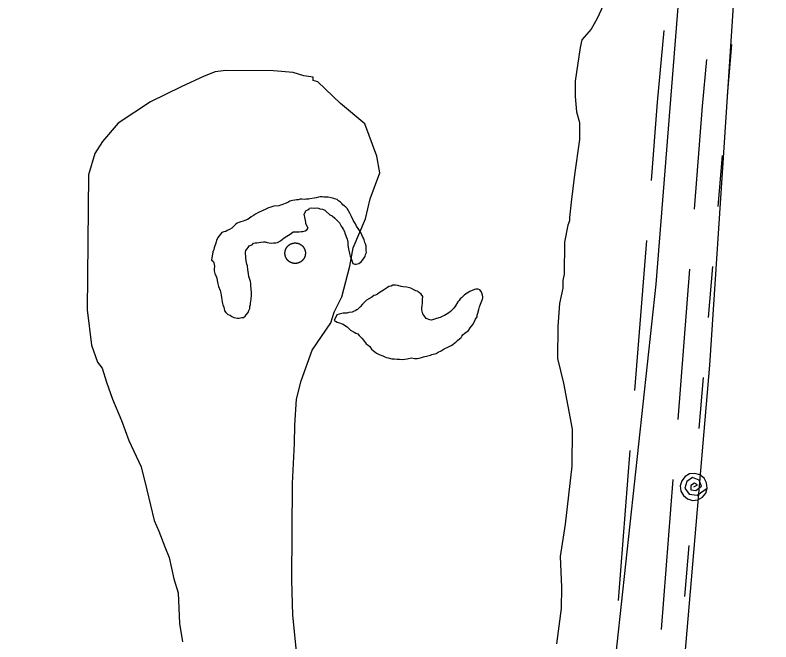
# Model space of a CAD drawing. Extents: x 3172231 to 3210228, y 940198 to 965780.
# Drawn here: x 3182352 to 3182855, y 957939 to 958356 of the extents above; entities that cross this region are included whole.
import ezdxf

# ---------------------------------------------------------------- set-up
doc = ezdxf.new("R2010")
doc.units = 0
for name, color, linetype in [('V-DOMW-TANK', 7, 'Continuous'), ('V-ROAD-CNTR', 7, 'Continuous'), ('V-SITE-VEGE', 7, 'Continuous'), ('V-TOPO-SHOR', 7, 'Continuous'), ('V-UTIL-LINE', 7, 'Continuous')]:
    doc.layers.add(name, color=color, linetype=linetype)

msp = doc.modelspace()

# ---------------------------------------------------------------- linework, layer by layer
at = {"layer": 'V-DOMW-TANK'}
for points in [[(3182532.371, 958200.088), (3182532.419, 958200.196), (3182532.47, 958200.303), (3182532.521, 958200.412), (3182532.574, 958200.518), (3182532.629, 958200.622), (3182532.687, 958200.727), (3182532.746, 958200.829), (3182532.804, 958200.934), (3182532.867, 958201.032), (3182532.931, 958201.132), (3182532.998, 958201.229), (3182533.066, 958201.329), (3182533.131, 958201.425), (3182533.205, 958201.522), (3182533.277, 958201.616), (3182533.352, 958201.706), (3182533.428, 958201.8), (3182533.506, 958201.89), (3182533.584, 958201.978), (3182533.664, 958202.066), (3182533.746, 958202.152), (3182533.83, 958202.236), (3182533.916, 958202.318), (3182534.002, 958202.4), (3182534.09, 958202.48), (3182534.178, 958202.56), (3182534.27, 958202.636), (3182534.36, 958202.711), (3182534.454, 958202.785), (3182534.548, 958202.857), (3182534.645, 958202.926), (3182534.741, 958202.996), (3182534.839, 958203.064), (3182534.938, 958203.127), (3182535.038, 958203.191), (3182535.14, 958203.254), (3182535.243, 958203.314), (3182535.347, 958203.371), (3182535.452, 958203.428), (3182535.556, 958203.484), (3182535.663, 958203.535), (3182535.771, 958203.588), (3182535.878, 958203.635), (3182535.988, 958203.682), (3182536.097, 958203.727), (3182536.207, 958203.77), (3182536.32, 958203.811), (3182536.431, 958203.85), (3182536.545, 958203.889), (3182536.658, 958203.924), (3182536.773, 958203.957), (3182536.885, 958203.989), (3182537.002, 958204.018), (3182537.117, 958204.045), (3182537.233, 958204.071), (3182537.35, 958204.092), (3182537.467, 958204.116), (3182537.584, 958204.135), (3182537.7, 958204.151), (3182537.819, 958204.168), (3182537.938, 958204.18), (3182538.055, 958204.192), (3182538.171, 958204.2), (3182538.29, 958204.206), (3182538.413, 958204.211), (3182538.532, 958204.215), (3182538.649, 958204.217), (3182538.767, 958204.215), (3182538.886, 958204.211), (3182539.005, 958204.204), (3182539.124, 958204.198), (3182539.242, 958204.188), (3182539.359, 958204.176), (3182539.478, 958204.163), (3182539.595, 958204.147), (3182539.713, 958204.129), (3182539.83, 958204.108), (3182539.947, 958204.088), (3182540.064, 958204.065), (3182540.178, 958204.036), (3182540.295, 958204.01), (3182540.408, 958203.979), (3182540.524, 958203.946), (3182540.637, 958203.916), (3182540.752, 958203.877), (3182540.864, 958203.84), (3182540.977, 958203.799), (3182541.086, 958203.758), (3182541.196, 958203.713), (3182541.307, 958203.668), (3182541.415, 958203.621), (3182541.524, 958203.57), (3182541.63, 958203.518), (3182541.737, 958203.465), (3182541.839, 958203.41), (3182541.946, 958203.354), (3182542.05, 958203.295), (3182542.151, 958203.234), (3182542.253, 958203.172), (3182542.353, 958203.111)], [(3182537.08, 958190.786), (3182536.965, 958190.815), (3182536.85, 958190.843), (3182536.736, 958190.876), (3182536.623, 958190.911), (3182536.508, 958190.946), (3182536.396, 958190.985), (3182536.285, 958191.023), (3182536.172, 958191.066), (3182536.062, 958191.109), (3182535.953, 958191.155), (3182535.845, 958191.204), (3182535.736, 958191.253), (3182535.63, 958191.304), (3182535.523, 958191.357), (3182535.419, 958191.413), (3182535.314, 958191.47), (3182535.21, 958191.527), (3182535.108, 958191.589), (3182535.007, 958191.65), (3182534.907, 958191.716), (3182534.809, 958191.781), (3182534.71, 958191.849), (3182534.614, 958191.918), (3182534.52, 958191.988), (3182534.426, 958192.062), (3182534.331, 958192.133), (3182534.241, 958192.211), (3182534.151, 958192.289), (3182534.061, 958192.367), (3182533.975, 958192.447), (3182533.889, 958192.531), (3182533.803, 958192.611), (3182533.721, 958192.699), (3182533.641, 958192.785), (3182533.559, 958192.873), (3182533.481, 958192.961), (3182533.404, 958193.053), (3182533.328, 958193.143), (3182533.254, 958193.239), (3182533.182, 958193.332), (3182533.113, 958193.428), (3182533.045, 958193.524), (3182532.976, 958193.622), (3182532.912, 958193.721), (3182532.849, 958193.821), (3182532.785, 958193.925), (3182532.726, 958194.026), (3182532.668, 958194.128), (3182532.611, 958194.233), (3182532.556, 958194.339), (3182532.505, 958194.446), (3182532.453, 958194.552), (3182532.404, 958194.661), (3182532.359, 958194.769), (3182532.312, 958194.88), (3182532.269, 958194.99), (3182532.228, 958195.101), (3182532.187, 958195.214), (3182532.15, 958195.324), (3182532.115, 958195.439), (3182532.083, 958195.554), (3182532.05, 958195.668), (3182532.021, 958195.783), (3182531.993, 958195.9), (3182531.968, 958196.014), (3182531.945, 958196.129), (3182531.923, 958196.248), (3182531.904, 958196.365), (3182531.886, 958196.483), (3182531.872, 958196.6), (3182531.859, 958196.719), (3182531.847, 958196.838), (3182531.839, 958196.954), (3182531.831, 958197.073), (3182531.827, 958197.192), (3182531.825, 958197.311), (3182531.823, 958197.43), (3182531.825, 958197.548), (3182531.829, 958197.667), (3182531.833, 958197.786), (3182531.841, 958197.905), (3182531.849, 958198.024), (3182531.861, 958198.14), (3182531.876, 958198.259), (3182531.892, 958198.376), (3182531.909, 958198.495), (3182531.929, 958198.611), (3182531.952, 958198.728), (3182531.976, 958198.843), (3182532.003, 958198.959), (3182532.027, 958199.076), (3182532.058, 958199.191), (3182532.093, 958199.306), (3182532.126, 958199.418), (3182532.163, 958199.529), (3182532.199, 958199.644), (3182532.24, 958199.756), (3182532.281, 958199.867), (3182532.326, 958199.979), (3182532.371, 958200.088)], [(3182542.353, 958203.111), (3182542.452, 958203.041), (3182542.55, 958202.974), (3182542.644, 958202.906), (3182542.74, 958202.834), (3182542.835, 958202.763), (3182542.929, 958202.687), (3182543.019, 958202.611), (3182543.109, 958202.535), (3182543.199, 958202.455), (3182543.285, 958202.376), (3182543.371, 958202.294), (3182543.455, 958202.21), (3182543.541, 958202.124), (3182543.621, 958202.038), (3182543.701, 958201.952), (3182543.777, 958201.861), (3182543.857, 958201.771), (3182543.932, 958201.679), (3182544.006, 958201.585), (3182544.076, 958201.491), (3182544.147, 958201.397), (3182544.217, 958201.298), (3182544.283, 958201.202), (3182544.348, 958201.102), (3182544.412, 958201.001), (3182544.473, 958200.901), (3182544.534, 958200.797), (3182544.592, 958200.692), (3182544.649, 958200.59), (3182544.704, 958200.483), (3182544.756, 958200.377), (3182544.807, 958200.27), (3182544.856, 958200.162), (3182544.903, 958200.053), (3182544.948, 958199.943), (3182544.991, 958199.832), (3182545.03, 958199.721), (3182545.071, 958199.609), (3182545.11, 958199.496), (3182545.145, 958199.383), (3182545.178, 958199.269), (3182545.208, 958199.154), (3182545.241, 958199.039), (3182545.266, 958198.925), (3182545.292, 958198.808), (3182545.315, 958198.691), (3182545.337, 958198.574), (3182545.356, 958198.456), (3182545.372, 958198.341), (3182545.391, 958198.222), (3182545.401, 958198.103), (3182545.413, 958197.987), (3182545.421, 958197.868), (3182545.427, 958197.749), (3182545.434, 958197.63), (3182545.436, 958197.512), (3182545.438, 958197.393), (3182545.436, 958197.274), (3182545.431, 958197.155), (3182545.427, 958197.036)], [(3182545.427, 958197.036), (3182545.417, 958196.918), (3182545.409, 958196.801), (3182545.397, 958196.682), (3182545.384, 958196.563), (3182545.368, 958196.447), (3182545.35, 958196.328), (3182545.331, 958196.211), (3182545.309, 958196.094), (3182545.284, 958195.98), (3182545.257, 958195.861), (3182545.231, 958195.748), (3182545.2, 958195.631), (3182545.167, 958195.519), (3182545.135, 958195.404), (3182545.098, 958195.292), (3182545.063, 958195.179), (3182545.02, 958195.066), (3182544.979, 958194.956), (3182544.934, 958194.845), (3182544.889, 958194.737), (3182544.842, 958194.628), (3182544.79, 958194.519), (3182544.739, 958194.413), (3182544.686, 958194.306), (3182544.631, 958194.2), (3182544.573, 958194.098), (3182544.516, 958193.993), (3182544.455, 958193.891), (3182544.393, 958193.79), (3182544.328, 958193.69), (3182544.262, 958193.592), (3182544.195, 958193.493), (3182544.125, 958193.397), (3182544.055, 958193.301), (3182543.982, 958193.207), (3182543.908, 958193.114), (3182543.832, 958193.024), (3182543.754, 958192.934), (3182543.676, 958192.844), (3182543.594, 958192.758), (3182543.513, 958192.67), (3182543.431, 958192.586), (3182543.345, 958192.504), (3182543.259, 958192.422), (3182543.171, 958192.342), (3182543.082, 958192.265), (3182542.99, 958192.187), (3182542.9, 958192.111), (3182542.806, 958192.039), (3182542.712, 958191.966), (3182542.618, 958191.898), (3182542.519, 958191.826), (3182542.421, 958191.761), (3182542.321, 958191.695), (3182542.22, 958191.632), (3182542.12, 958191.57), (3182542.017, 958191.507), (3182541.913, 958191.452), (3182541.809, 958191.394), (3182541.704, 958191.341), (3182541.598, 958191.288), (3182541.489, 958191.236), (3182541.381, 958191.187), (3182541.272, 958191.14), (3182541.163, 958191.095), (3182541.053, 958191.052), (3182540.94, 958191.011), (3182540.828, 958190.97), (3182540.715, 958190.935), (3182540.602, 958190.899), (3182540.488, 958190.866), (3182540.373, 958190.835), (3182540.258, 958190.804), (3182540.144, 958190.778), (3182540.027, 958190.751), (3182539.91, 958190.729), (3182539.793, 958190.708), (3182539.677, 958190.688), (3182539.56, 958190.671), (3182539.441, 958190.655), (3182539.322, 958190.643), (3182539.206, 958190.632), (3182539.087, 958190.622), (3182538.968, 958190.616), (3182538.849, 958190.61), (3182538.73, 958190.608), (3182538.612, 958190.608), (3182538.493, 958190.608), (3182538.374, 958190.612), (3182538.255, 958190.618), (3182538.137, 958190.624), (3182538.018, 958190.634), (3182537.901, 958190.647), (3182537.782, 958190.661), (3182537.663, 958190.675), (3182537.545, 958190.694), (3182537.43, 958190.714), (3182537.313, 958190.737), (3182537.196, 958190.759), (3182537.08, 958190.786)]]:
    msp.add_lwpolyline(points, dxfattribs=at)
at = {"layer": 'V-ROAD-CNTR'}
for p, q in [((3182764.478, 958106.09), (3182772.253, 958205.787)), ((3182793.08, 958086.997), (3182800.855, 958186.694)), ((3182753.592, 957966.514), (3182761.368, 958066.211)), ((3182782.194, 957947.421), (3182789.97, 958047.118))]:
    msp.add_line(p, q, dxfattribs=at)
for points in [[(3182775.363, 958245.666), (3182779.419, 958297.667), (3182783.776, 958345.309)], [(3182803.965, 958226.573), (3182809.313, 958295.134), (3182812.157, 958326.235)]]:
    msp.add_lwpolyline(points, dxfattribs=at)
at = {"layer": 'V-SITE-VEGE'}
for points in [[(3182745.677, 958367.563), (3182739.434, 958353.354), (3182735.295, 958346.26), (3182729.119, 958339.184), (3182728.054, 958334.099), (3182724.795, 958311.71), (3182724.703, 958301.521), (3182725.631, 958291.324), (3182727.603, 958284.175), (3182727.505, 958272.966), (3182724.236, 958249.559), (3182722.033, 958231.238), (3182720.923, 958221.059), (3182720.904, 958219.022), (3182719.858, 958215.974), (3182717.719, 958204.786), (3182717.527, 958183.391), (3182716.468, 958179.323), (3182716.425, 958174.23), (3182714.295, 958164.06), (3182713.14, 958148.786), (3182712.948, 958127.39), (3182716.876, 958111.051), (3182722.715, 958080.431), (3182722.491, 958055.978), (3182718.07, 958017.3), (3182714.822, 957995.931), (3182715.657, 957975.543), (3182715.528, 957961.281), (3182712.262, 957937.874)], [(3182564.459, 958158.276), (3182569.645, 958168.418), (3182574.925, 958188.748), (3182577.071, 958200.956), (3182585.396, 958220.24), (3182588.573, 958233.458), (3182594.842, 958250.725), (3182592.904, 958261.95), (3182584.946, 958283.419), (3182568.764, 958296.811), (3182553.609, 958311.212), (3182550.562, 958312.259), (3182550.58, 958314.297), (3182544.475, 958315.372), (3182537.362, 958317.469), (3182524.128, 958318.61), (3182492.542, 958318.894), (3182485.401, 958317.94), (3182478.241, 958314.948), (3182462.895, 958307.952), (3182442.425, 958297.948), (3182420.903, 958283.876), (3182410.603, 958271.741), (3182405.434, 958263.637), (3182401.232, 958249.41), (3182400.425, 958159.748), (3182403.272, 958136.289), (3182407.245, 958125.045), (3182410.266, 958120.943), (3182413.239, 958111.745), (3182417.214, 958100.502), (3182423.199, 958086.184), (3182428.173, 958072.891), (3182436.169, 958055.499), (3182440.107, 958040.178), (3182445.018, 958019.755), (3182448.01, 958012.596), (3182451.994, 958002.37), (3182454.986, 957995.21), (3182457.914, 957980.919), (3182460.888, 957971.722), (3182461.724, 957951.336), (3182463.653, 957939.093)], [(3182539.974, 957928.216), (3182537.174, 957956.771), (3182536.365, 957980.215), (3182536.945, 958044.401), (3182538.2, 958070.882), (3182538.311, 958083.108), (3182539.486, 958100.42), (3182542.652, 958112.62), (3182549.968, 958132.932), (3182562.358, 958151.163), (3182564.459, 958158.276)]]:
    msp.add_lwpolyline(points, dxfattribs=at)
at = {"layer": 'V-TOPO-SHOR'}
for points in [[(3182854.814, 958742.013), (3182813.915, 958122.951), (3182777.055, 957689.986), (3182747.671, 957385.846), (3182706.807, 956781.1), (3182688.275, 956523.459), (3182666.5, 956401.828)], [(3182822.586, 958734.934), (3182778.258, 958176.724), (3182737.969, 957804.61), (3182723.193, 957618.54), (3182682.4, 957042.425), (3182656.684, 956774.066), (3182574.359, 956770.69), (3182484.885, 956770.911), (3182427.604, 956763.895), (3182381.104, 956774.747), (3182352.49, 956781.976)], [(3182548, 958226.894), (3182548.213, 958227.312), (3182549.259, 958227.511), (3182551.35, 958227.283), (3182552.817, 958227.48), (3182554.068, 958227.259), (3182555.11, 958226.831), (3182556.782, 958226.607), (3182558.24, 958225.966), (3182559.071, 958225.332), (3182561.768, 958223.007), (3182563.225, 958222.157), (3182565.094, 958220.676), (3182566.337, 958219.411), (3182567.374, 958218.354), (3182568.203, 958217.51), (3182569.229, 958215.411), (3182569.85, 958214.567), (3182570.466, 958213.308), (3182571.498, 958211.835), (3182571.697, 958210.787), (3182572.717, 958207.85), (3182573.127, 958206.801), (3182573.325, 958205.753), (3182573.526, 958204.706), (3182573.721, 958203.031), (3182574.112, 958200.098), (3182574.513, 958198.214), (3182574.714, 958197.165), (3182575.115, 958195.488), (3182575.939, 958193.809), (3182576.344, 958192.549), (3182576.954, 958190.661), (3182578.206, 958190.024), (3182579.25, 958190.014), (3182580.929, 958190.626), (3182582.613, 958191.867), (3182583.457, 958192.697), (3182584.518, 958194.36), (3182585.152, 958195.189), (3182585.374, 958196.442), (3182586.013, 958197.901), (3182585.816, 958199.158), (3182585.828, 958200.622), (3182585.843, 958202.087), (3182585.437, 958203.553), (3182585.028, 958204.604), (3182584.415, 958206.281), (3182584.006, 958207.332), (3182583.389, 958208.591), (3182582.982, 958209.64), (3182582.574, 958210.69), (3182581.335, 958212.583), (3182580.51, 958213.846), (3182579.477, 958215.319), (3182578.654, 958216.998), (3182577.417, 958218.893), (3182575.979, 958221.834), (3182574.953, 958223.935), (3182574.13, 958225.614), (3182573.1, 958227.089), (3182572.271, 958227.933), (3182571.232, 958228.778), (3182570.403, 958229.622), (3182569.573, 958230.466), (3182568.746, 958231.31), (3182567.497, 958232.158), (3182566.458, 958233.003), (3182564.791, 958233.646), (3182564.375, 958233.859), (3182562.497, 958234.294), (3182560.619, 958234.73), (3182557.691, 958234.754), (3182556.644, 958234.765), (3182555.182, 958234.779), (3182554.133, 958234.578), (3182552.665, 958234.173), (3182551.201, 958233.976), (3182548.479, 958233.583), (3182547.43, 958233.382), (3182545.966, 958233.397), (3182544.502, 958233.2), (3182543.039, 958233.421), (3182541.993, 958233.223), (3182540.524, 958232.817), (3182539.478, 958232.827), (3182538.431, 958232.627), (3182536.756, 958232.432), (3182535.079, 958232.031), (3182533.817, 958231.203), (3182531.927, 958230.384), (3182529.83, 958229.567), (3182528.781, 958229.366), (3182527.733, 958228.959), (3182524.382, 958228.569), (3182522.494, 958227.959), (3182520.817, 958227.556), (3182518.717, 958226.53), (3182517.245, 958225.706), (3182516.196, 958225.297), (3182515.148, 958224.887)], [(3182483.07, 958192.758), (3182484.108, 958192.121), (3182484.518, 958191.073), (3182484.915, 958188.769), (3182484.899, 958186.887), (3182484.886, 958185.631), (3182485.493, 958183.116), (3182486.109, 958182.066), (3182486.517, 958180.806), (3182486.713, 958179.342), (3182487.319, 958177.036), (3182487.723, 958175.358), (3182488.745, 958172.63), (3182489.146, 958170.744), (3182489.345, 958169.489), (3182489.748, 958168.02), (3182489.945, 958166.554), (3182490.14, 958164.879), (3182490.541, 958162.993), (3182491.155, 958161.524), (3182491.354, 958160.476), (3182491.76, 958159.009), (3182492.587, 958157.956), (3182493.83, 958156.691), (3182495.499, 958156.257), (3182496.538, 958155.411), (3182497.787, 958154.772), (3182499.249, 958154.551), (3182500.294, 958154.332), (3182501.338, 958154.321), (3182503.224, 958154.723), (3182504.271, 958154.714), (3182505.323, 958155.542), (3182506.167, 958156.369), (3182507.437, 958158.032), (3182507.865, 958159.284), (3182508.506, 958160.742), (3182508.518, 958161.995), (3182508.946, 958163.246), (3182508.957, 958164.293), (3182509.399, 958166.798), (3182509.63, 958169.515), (3182509.649, 958171.397), (3182509.456, 958173.282), (3182509.063, 958176.212), (3182509.073, 958177.259), (3182508.875, 958178.514), (3182507.859, 958181.871), (3182507.666, 958183.753), (3182507.472, 958185.219), (3182507.271, 958186.268), (3182506.878, 958188.99), (3182506.468, 958190.038), (3182506.071, 958192.342), (3182505.881, 958194.437), (3182505.891, 958195.482), (3182505.694, 958196.948), (3182505.702, 958197.995), (3182505.924, 958199.246), (3182506.769, 958200.285), (3182507.404, 958201.116), (3182508.043, 958202.365), (3182509.303, 958202.773), (3182510.351, 958203.18), (3182510.986, 958204.012), (3182512.033, 958204.211), (3182513.079, 958204.202), (3182515.803, 958204.804), (3182517.478, 958204.999), (3182518.734, 958204.989), (3182519.983, 958204.559), (3182521.236, 958204.338), (3182523.116, 958204.112), (3182524.165, 958204.313), (3182525.838, 958204.297), (3182526.885, 958204.495), (3182528.777, 958205.734), (3182530.252, 958206.766), (3182531.304, 958207.594), (3182533.197, 958208.624), (3182534.249, 958209.449), (3182535.3, 958210.068), (3182537.196, 958211.516), (3182538.243, 958211.714), (3182539.707, 958211.7), (3182541.381, 958211.686), (3182542.638, 958211.884), (3182543.683, 958211.874), (3182545.36, 958212.278), (3182546.41, 958212.896), (3182547.258, 958214.143), (3182545.819, 958216.875), (3182545.622, 958218.133), (3182545.421, 958219.179), (3182545.221, 958220.228), (3182545.022, 958221.274), (3182544.821, 958222.321), (3182544.623, 958223.37), (3182545.898, 958225.868), (3182546.949, 958226.278), (3182548, 958226.894)], [(3182515.148, 958224.887), (3182513.886, 958224.273), (3182512.205, 958223.243), (3182510.941, 958222.415), (3182509.471, 958221.594), (3182507.996, 958220.56), (3182506.943, 958219.732), (3182505.264, 958219.12), (3182504.007, 958218.714), (3182502.538, 958218.309), (3182501.281, 958217.901), (3182500.019, 958217.285), (3182499.177, 958216.666), (3182498.334, 958215.837), (3182496.435, 958213.971), (3182494.965, 958213.148), (3182493.494, 958212.534), (3182492.652, 958211.913), (3182491.184, 958211.51), (3182489.927, 958211.102), (3182489.081, 958210.064), (3182488.024, 958209.027), (3182487.176, 958207.78), (3182486.324, 958205.904), (3182486.105, 958204.862), (3182485.675, 958203.402), (3182485.247, 958202.359), (3182484.815, 958200.901), (3182484.598, 958199.857), (3182483.957, 958198.398), (3182483.07, 958192.758)], [(3182625.777, 958154.043), (3182624.122, 958156.15), (3182623.503, 958157.201), (3182622.899, 958159.716), (3182622.913, 958161.389), (3182623.133, 958162.433), (3182623.356, 958164.105), (3182623.169, 958166.615), (3182623.399, 958168.704), (3182622.365, 958170.179), (3182621.326, 958171.025), (3182620.704, 958171.449), (3182619.872, 958172.082), (3182618.83, 958172.51), (3182617.58, 958173.149), (3182615.915, 958174.001), (3182614.873, 958174.429), (3182612.786, 958174.865), (3182610.488, 958175.094), (3182609.026, 958175.317), (3182606.939, 958175.962), (3182605.27, 958176.188), (3182603.597, 958176.202), (3182602.335, 958175.586), (3182600.869, 958175.18), (3182600.025, 958174.562), (3182597.293, 958172.913), (3182596.238, 958172.086), (3182594.348, 958171.055), (3182593.295, 958170.228), (3182592.034, 958169.614), (3182590.985, 958169.204), (3182589.513, 958168.172), (3182586.148, 958166.11), (3182585.093, 958165.282), (3182584.038, 958164.248), (3182583.406, 958163.625), (3182581.925, 958161.756), (3182580.026, 958159.892), (3182579.606, 958159.685), (3182578.556, 958159.069), (3182577.505, 958158.659), (3182576.457, 958158.249), (3182574.364, 958158.059), (3182572.895, 958157.653), (3182570.593, 958157.467), (3182569.545, 958157.266), (3182567.869, 958156.863), (3182566.401, 958156.457), (3182564.484, 958152.709)], [(3182564.484, 958152.709), (3182565.526, 958152.284), (3182566.567, 958151.647), (3182568.027, 958151.214), (3182569.278, 958150.784), (3182570.528, 958150.145), (3182571.982, 958149.089), (3182573.231, 958148.45), (3182574.267, 958147.395), (3182575.513, 958146.336), (3182577.8, 958144.853), (3182579.049, 958144.214), (3182580.301, 958143.784), (3182581.126, 958142.732), (3182581.956, 958141.888), (3182582.994, 958141.04), (3182584.026, 958139.567), (3182585.888, 958137.251), (3182587.135, 958136.403), (3182588.171, 958135.349), (3182589.41, 958133.663), (3182591.489, 958131.971), (3182592.732, 958130.915), (3182594.399, 958130.065), (3182596.902, 958129.205), (3182598.149, 958128.566), (3182599.4, 958128.138), (3182600.445, 958127.918), (3182602.948, 958127.267), (3182604.412, 958127.255), (3182606.503, 958127.028), (3182607.965, 958127.013), (3182609.845, 958126.788), (3182611.52, 958126.983), (3182612.987, 958127.177), (3182615.92, 958127.779), (3182618.006, 958127.343), (3182619.68, 958127.329), (3182620.939, 958127.734), (3182622.617, 958128.138), (3182623.874, 958128.545), (3182626.809, 958129.145), (3182628.486, 958129.758), (3182629.537, 958130.167), (3182632.261, 958130.769), (3182633.731, 958131.595), (3182635.623, 958132.623), (3182637.725, 958133.858), (3182640.457, 958135.297), (3182642.347, 958136.119), (3182643.398, 958136.735), (3182644.872, 958137.976), (3182645.716, 958138.597), (3182646.56, 958139.426), (3182647.823, 958140.46), (3182648.878, 958141.497), (3182649.513, 958142.328), (3182650.359, 958143.367), (3182651.411, 958144.194), (3182653.939, 958146.053), (3182654.999, 958147.716), (3182655.847, 958148.964), (3182656.904, 958150.209), (3182658.397, 958153.541), (3182659.667, 958155.204), (3182659.677, 958156.248), (3182660.105, 958157.5), (3182660.756, 958160.004), (3182661.189, 958161.674), (3182661.834, 958163.55), (3182662.692, 958165.843), (3182663.118, 958166.886), (3182663.335, 958167.719), (3182663.339, 958168.137), (3182663.144, 958169.812), (3182662.737, 958170.863), (3182662.327, 958171.912), (3182661.291, 958172.966), (3182660.251, 958173.603), (3182658.784, 958173.407), (3182657.738, 958173.208), (3182656.267, 958172.594), (3182654.799, 958171.979), (3182651.223, 958169.71), (3182649.114, 958167.846), (3182648.27, 958167.019), (3182647.635, 958165.978), (3182646.789, 958165.149), (3182645.3, 958162.444), (3182644.035, 958160.992), (3182642.767, 958159.538), (3182641.923, 958158.708), (3182640.866, 958157.674), (3182638.976, 958156.644), (3182637.923, 958156.025), (3182636.875, 958155.618), (3182634.982, 958154.588), (3182632.467, 958153.983), (3182629.322, 958152.965), (3182628.068, 958153.187), (3182625.777, 958154.043)]]:
    msp.add_lwpolyline(points, dxfattribs=at)
at = {"layer": 'V-UTIL-LINE'}
for points in [[(3182828.654, 958336.027), (3182825.76, 958302.15)], [(3182822.356, 958262.295), (3182819.462, 958228.418)], [(3182816.058, 958188.564), (3182813.164, 958154.687)], [(3182809.76, 958114.832), (3182806.866, 958080.955)], [(3182803.547, 958042.108), (3182806.044, 958043.538), (3182803.939, 958044.529), (3182801.591, 958043.105), (3182801.666, 958040.178), (3182805.034, 958039.728), (3182808.692, 958042.661), (3182807.251, 958046.677), (3182802.69, 958048.365), (3182799.046, 958045.593), (3182797.708, 958041.328), (3182800.452, 958037.361), (3182805.901, 958036.571), (3182812.515, 958041.342), (3182812.125, 958044.832), (3182810.43, 958047.908), (3182807.686, 958050.1), (3182804.313, 958051.076), (3182800.823, 958050.686), (3182797.748, 958048.991), (3182795.556, 958046.248), (3182794.58, 958042.874), (3182794.969, 958039.385), (3182796.665, 958036.309), (3182799.408, 958034.117), (3182802.781, 958033.141), (3182806.271, 958033.531), (3182809.347, 958035.226), (3182811.539, 958037.969), (3182812.515, 958041.342)], [(3182800.227, 958003.238), (3182797.333, 957969.361)]]:
    msp.add_lwpolyline(points, dxfattribs=at)

doc.saveas('drawing.dxf')
